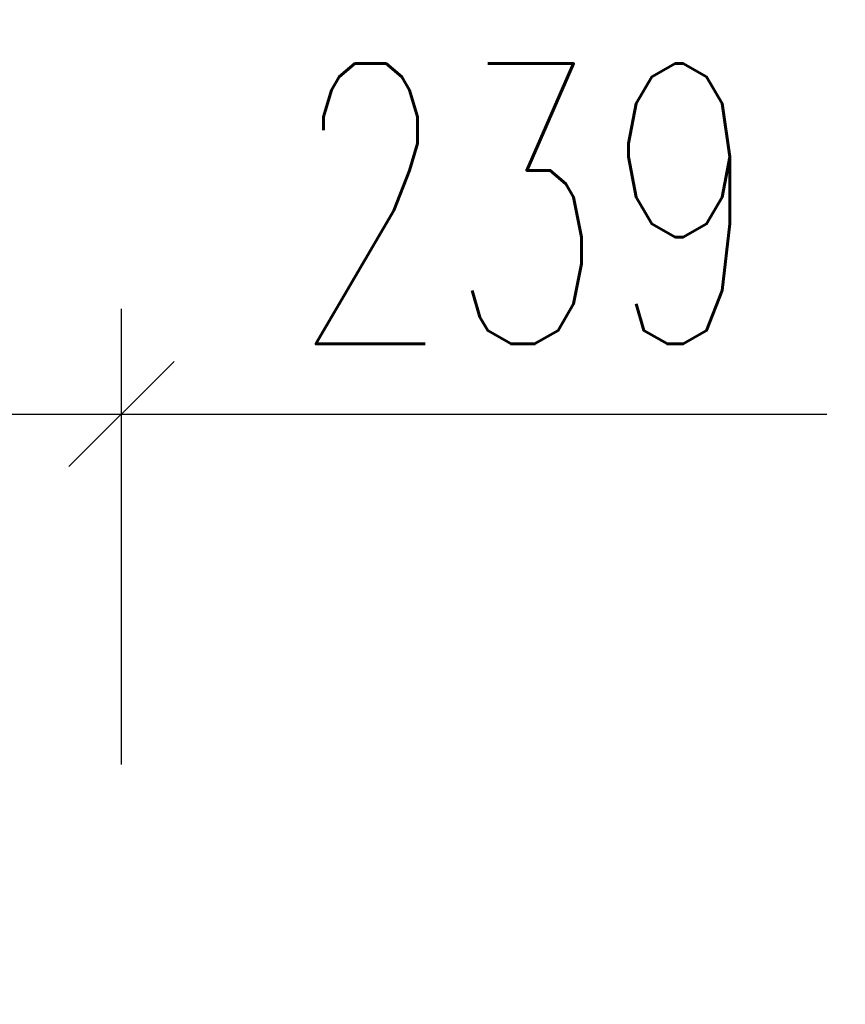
# Model space of a CAD drawing. Header units: metres. Extents: x -912764 to -454925, y -2226138 to -1112338.
# Tile 270 of 457: x -456268.884 to -456268.295, y -1112925.818 to -1112925.116. Entities that reach past the tile are written whole.
import ezdxf

# ---------------------------------------------------------------- set-up
doc = ezdxf.new("R2010")
doc.units = ezdxf.units.M
doc.layers.add('C3D_ZPR', color=7, linetype='Continuous')
doc.styles.add('StandardUzky', font='simplex.shx', dxfattribs={"width": 0.65})
doc.styles.add('znacky', font='arial.ttf')
doc.dimstyles.new('1000', dxfattribs={"dimscale": 0.5, "dimtxt": 1, "dimasz": 0.6, "dimexe": 0.3, "dimexo": 0.5, "dimgap": 0.5, "dimtad": 1, "dimzin": 1, "dimdsep": 46, "dimtxsty": 'znacky', "dimblk": 'OBLIQUE', "dimcen": 1, "dimdle": 0.3, "dimclrd": 256, "dimclre": 256, "dimclrt": 256, "dimadec": 3, "dimazin": 0, "dimtfac": 1, "dimtmove": 0, "dimatfit": 3, "dimldrblk": 'OBLIQUE', "dimfxl": 1, "dimlwd": -1, "dimlwe": -1, "dimarcsym": 0})

# ---------------------------------------------------------------- blocks, each defined once
blk = doc.blocks.new('_Oblique')
at = {"color": 0, "linetype": 'ByBlock', "lineweight": -2}
blk.add_line((-0.5, -0.5), (0.5, 0.5), dxfattribs=at)
blk = doc.blocks.new('*D313')
at = {"layer": 'C3D_ZPR', "color": 1, "transparency": 16777216}
for p, q in [((-456269.05067, -1112925.64685), (-456269.05067, -1112925.32185)), ((-456268.81123, -1112925.64685), (-456268.81123, -1112925.32185)), ((-456269.12567, -1112925.39685), (-456268.81123, -1112925.39685)), ((-456268.81123, -1112925.39685), (-456268.30813, -1112925.39685))]:
    blk.add_line(p, q, dxfattribs=at)
at = {"layer": 'Defpoints', "color": 0, "lineweight": 50, "transparency": 16777216}
for p in [(-456268.81123, -1112925.39685), (-456269.05067, -1112926.83806), (-456268.81123, -1112926.83806)]:
    blk.add_point(p, dxfattribs=at)
at = {"layer": 'C3D_ZPR', "color": 1, "transparency": 16777216, "xscale": 0.075, "yscale": 0.075, "zscale": 0.075, "rotation": 180}
blk.add_blockref('_Oblique', (-456269.05067, -1112925.39685), dxfattribs=at)
at = {"layer": 'C3D_ZPR', "color": 1, "transparency": 16777216, "xscale": 0.075, "yscale": 0.075, "zscale": 0.075}
blk.add_blockref('_Oblique', (-456268.81123, -1112925.39685), dxfattribs=at)
at = {"layer": 'C3D_ZPR', "color": 1, "transparency": 16777216, "insert": (-456268.52218, -1112925.24685), "char_height": 0.2, "attachment_point": 5, "style": 'StandardUzky'}
blk.add_mtext('239', dxfattribs=at)

msp = doc.modelspace()

# ---------------------------------------------------------------- dimensions: what is measured, and where the dimension line sits
at = {"layer": 'C3D_ZPR'}
dim = msp.add_linear_dim(base=(-456268.81123, -1112925.39685), p1=(-456269.05067, -1112926.83806), p2=(-456268.81123, -1112926.83806), dimstyle='1000', override={"dimtxt": 0.4, "dimasz": 0.15, "dimexe": 0.15, "dimgap": 0.1, "dimdec": 0, "dimlfac": 1000, "dimdsep": 44, "dimtxsty": 'StandardUzky', "dimdle": 0.15, "dimclrd": 1, "dimclre": 1, "dimclrt": 1, "dimfxl": 0.5, "dimfxlon": 1}, dxfattribs=at)
dim.commit()
dim.dimension.update_dxf_attribs({"geometry": '*D313', "text_midpoint": (-456268.52218, -1112925.24685)})

doc.saveas('drawing.dxf')
